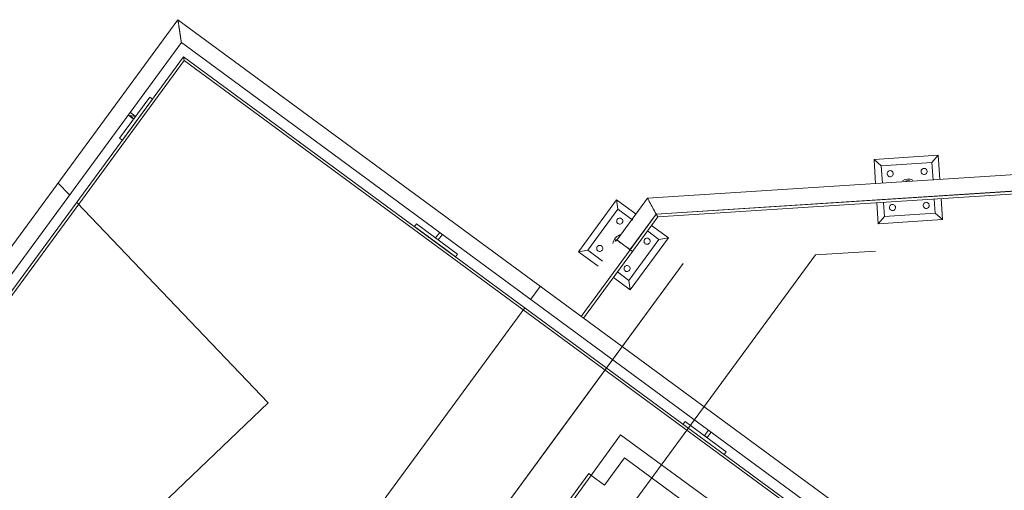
# Model space of a CAD drawing. Header units: metres. Extents: x 135583 to 135939, y 457896 to 458258.
# Tile 313 of 599: x 135781.84 to 135784.75, y 457946.35 to 457947.74. Entities that reach past the tile are written whole.
import ezdxf

# ---------------------------------------------------------------- set-up
doc = ezdxf.new("R2010")
doc.units = ezdxf.units.M
doc.linetypes.add('Hidden', pattern=[4, 2, -2])
doc.layers.add('NIEUWE INSTALLATIE', color=250, linetype='Continuous', lineweight=0)

msp = doc.modelspace()

# ---------------------------------------------------------------- linework, layer by layer
at = {"layer": 'NIEUWE INSTALLATIE'}
for p, q in [((135782.3085, 457947.7376), (135780.9595, 457945.9015)), ((135789.4634, 457942.481), (135782.3085, 457947.7376)), ((135780.9985, 457945.8729), (135782.3188, 457947.67)), ((135782.3188, 457947.67), (135789.4348, 457942.442)), ((135782.3252, 457947.628), (135781.0227, 457945.8551)), ((135781.0291, 457945.8503), (135782.3269, 457947.6169)), ((135789.417, 457942.4178), (135782.3252, 457947.628)), ((135782.3252, 457947.628), (135782.3269, 457947.6169)), ((135782.3269, 457947.6169), (135789.4123, 457942.4114)), ((135788.6453, 457947.5308), (135783.6951, 457947.211)), ((135782.2252, 457947.5088), (135782.1364, 457947.388)), ((135782.1364, 457947.388), (135782.2252, 457947.5088)), ((135782.1445, 457947.382), (135782.2333, 457947.5029)), ((135782.2333, 457947.5029), (135782.2252, 457947.5088)), ((135782.2252, 457947.5088), (135782.2333, 457947.5029)), ((135782.1779, 457947.4444), (135782.1613, 457947.4565)), ((135782.1673, 457947.4646), (135782.1838, 457947.4524)), ((135782.1838, 457947.4524), (135782.169, 457947.4551)), ((135782.169, 457947.4551), (135782.1779, 457947.4444)), ((135783.7207, 457947.1643), (135788.6709, 457947.484)), ((135788.6714, 457947.4832), (135783.7211, 457947.1635)), ((135783.7254, 457947.1557), (135788.6756, 457947.4755)), ((135782.1779, 457947.4444), (135782.1838, 457947.4524)), ((135782.1838, 457947.4524), (135782.1779, 457947.4444)), ((135782.1364, 457947.388), (135782.1445, 457947.382)), ((135782.1445, 457947.382), (135782.1364, 457947.388)), ((135784.3641, 457947.3253), (135784.5537, 457947.3375)), ((135784.3687, 457947.2537), (135784.3641, 457947.3253)), ((135784.3854, 457947.3066), (135784.3641, 457947.3253)), ((135784.5351, 457947.3163), (135784.3854, 457947.3066)), ((135784.5537, 457947.3375), (135784.5351, 457947.3163)), ((135784.5384, 457947.2647), (135784.5351, 457947.3163)), ((135784.5537, 457947.3375), (135784.5583, 457947.266)), ((135784.3854, 457947.3066), (135784.3887, 457947.255)), ((135783.4912, 457947.0531), (135783.6037, 457947.2063)), ((135783.6037, 457947.2063), (135783.6614, 457947.1638)), ((135783.6037, 457947.2063), (135783.6079, 457947.1783)), ((135783.6951, 457947.211), (135783.6045, 457947.0877)), ((135784.3764, 457947.1357), (135784.3724, 457947.1975)), ((135784.3923, 457947.1988), (135784.395, 457947.1569)), ((135784.5447, 457947.1666), (135784.542, 457947.2085)), ((135784.562, 457947.2098), (135784.566, 457947.1479)), ((135783.6079, 457947.1783), (135783.5191, 457947.0574)), ((135783.6515, 457947.1463), (135783.6079, 457947.1783)), ((135784.395, 457947.1569), (135784.5447, 457947.1666)), ((135784.566, 457947.1479), (135784.5447, 457947.1666)), ((135783.6434, 457947.0591), (135783.7207, 457947.1643)), ((135783.7211, 457947.1635), (135783.6441, 457947.0586)), ((135783.6506, 457947.0539), (135783.7254, 457947.1557)), ((135783.7254, 457947.1557), (135783.7211, 457947.1635)), ((135784.3764, 457947.1357), (135784.395, 457947.1569)), ((135784.566, 457947.1479), (135784.3764, 457947.1357)), ((135783.013, 457947.1352), (135783.007, 457947.1271)), ((135783.007, 457947.1271), (135783.013, 457947.1352)), ((135783.007, 457947.1271), (135783.0992, 457947.0594)), ((135783.1338, 457947.0464), (135783.013, 457947.1352)), ((135783.013, 457947.1352), (135783.1338, 457947.0464)), ((135783.0694, 457947.0938), (135783.0815, 457947.1103)), ((135783.7288, 457947.0895), (135783.695, 457947.1144)), ((135783.7068, 457947.1305), (135783.7568, 457947.0938)), ((135783.0774, 457947.0878), (135783.0694, 457947.0938)), ((135783.0896, 457947.1044), (135783.0774, 457947.0878)), ((135783.6045, 457947.0878), (135783.624, 457947.0735)), ((135783.64, 457946.9686), (135783.7288, 457947.0895)), ((135783.7568, 457947.0938), (135783.6443, 457946.9407)), ((135783.7568, 457947.0938), (135783.7288, 457947.0895)), ((135783.0992, 457947.0594), (135783.1279, 457947.0383)), ((135783.5191, 457947.0574), (135783.4912, 457947.0531)), ((135783.5491, 457947.0106), (135783.4912, 457947.0531)), ((135783.4994, 457946.8616), (135783.6441, 457947.0587)), ((135783.6506, 457947.0539), (135783.5058, 457946.8569)), ((135783.5191, 457947.0574), (135783.5627, 457947.0254)), ((135783.624, 457947.0735), (135783.629, 457947.0698)), ((135783.6434, 457947.0592), (135783.643, 457947.0594)), ((135783.6506, 457947.0539), (135783.6441, 457947.0587)), ((135783.6506, 457947.0539), (135783.6441, 457947.0586)), ((135783.1279, 457947.0383), (135783.1338, 457947.0464)), ((135783.1338, 457947.0464), (135783.1279, 457947.0383)), ((135783.6062, 457946.9935), (135783.64, 457946.9686)), ((135783.6443, 457946.9407), (135783.5943, 457946.9774)), ((135783.6443, 457946.9407), (135783.64, 457946.9686)), ((135783.8007, 457946.544), (135783.8067, 457946.5521)), ((135783.8067, 457946.5521), (135783.9275, 457946.4633)), ((135783.8631, 457946.5106), (135783.8752, 457946.5272)), ((135783.6158, 457946.5133), (135783.0882, 457945.7864)), ((135784.663, 457945.7462), (135783.6158, 457946.5133)), ((135783.8711, 457946.5047), (135783.8631, 457946.5106)), ((135783.8833, 457946.5213), (135783.8711, 457946.5047)), ((135783.9275, 457946.4633), (135783.9216, 457946.4552))]:
    msp.add_line(p, q, dxfattribs=at)
at = {"layer": 'NIEUWE INSTALLATIE', "linetype": 'Hidden'}
for p, q in [((135788.36, 457947.3128), (135784.1914, 457947.0435)), ((135788.36, 457947.3128), (135784.1914, 457947.0435)), ((135781.9877, 457947.2218), (135781.9554, 457947.2555)), ((135781.9877, 457947.2218), (135781.9554, 457947.2555)), ((135782.5746, 457946.6076), (135782.0098, 457947.1986)), ((135782.5746, 457946.6076), (135782.0098, 457947.1986)), ((135784.1914, 457947.0435), (135783.6489, 457946.3051)), ((135784.1914, 457947.0435), (135783.6489, 457946.3051)), ((135783.8006, 457947.0183), (135782.2442, 457944.8998)), ((135783.8006, 457947.0183), (135782.2442, 457944.8998)), ((135783.4071, 457946.4827), (135783.8006, 457947.0183)), ((135783.4071, 457946.4827), (135783.8006, 457947.0183)), ((135783.3785, 457946.9504), (135783.3511, 457946.9131)), ((135783.3785, 457946.9504), (135783.3511, 457946.9131)), ((135783.3326, 457946.8879), (135781.8525, 457944.8733)), ((135783.3326, 457946.8879), (135781.8525, 457944.8733)), ((135779.2223, 457943.4045), (135782.5746, 457946.6076)), ((135779.2223, 457943.4045), (135782.5746, 457946.6076)), ((135783.2295, 457946.2409), (135783.4071, 457946.4827)), ((135783.2295, 457946.2409), (135783.4071, 457946.4827)), ((135783.6275, 457946.4449), (135783.5683, 457946.3643)), ((135783.6275, 457946.4449), (135783.5683, 457946.3643)), ((135784.5946, 457945.7344), (135783.6275, 457946.4449)), ((135784.5946, 457945.7344), (135783.6275, 457946.4449)), ((135783.3439, 457946.1569), (135783.5216, 457946.3986)), ((135783.3439, 457946.1569), (135783.5216, 457946.3986)), ((135783.5216, 457946.3986), (135783.528, 457946.3939)), ((135783.5216, 457946.3986), (135783.528, 457946.3939)), ((135783.5683, 457946.3643), (135783.528, 457946.3939)), ((135783.5683, 457946.3643), (135783.528, 457946.3939))]:
    msp.add_line(p, q, dxfattribs=at)
at = {"layer": 'NIEUWE INSTALLATIE'}
for centre, major_axis, ratio, start_param, end_param in [((135784.4119, 457947.2833), (-0.00898, -0.00058), 1, 4.712389, 7.853982), ((135784.4119, 457947.2833), (-0.00898, -0.00058), 1, 1.570796, 4.712389), ((135784.5117, 457947.2897), (-0.00676, 0.00594), 1, 5.497787, 8.63938), ((135784.5117, 457947.2897), (-0.00861, -0.00263), 1, 1.338973, 4.480565), ((135784.465, 457947.2366), (-0.0305, 0.0061), 1, 4.45059, 5.497787), ((135784.465, 457947.2366), (-0.0108, 0.0238), 1, 5.658662, 6.182261), ((135784.5182, 457947.1899), (-0.00676, 0.00594), 1, 5.497787, 8.63938), ((135784.5182, 457947.1899), (-0.00058, 0.00898), 1, 3.141593, 6.283185), ((135784.4184, 457947.1835), (-0.00852, 0.0029), 1, 5.105088, 8.246681), ((135784.4184, 457947.1835), (-0.00898, -0.00058), 1, 1.570796, 4.712389), ((135783.6133, 457947.1434), (-0.0089, -0.00136), 1, 5.497787, 8.63938), ((135783.6133, 457947.1434), (-0.00352, -0.00828), 1, 1.338973, 4.480565), ((135783.624, 457947.0735), (-0.0311, -0.0005), 1, 4.89841, 6.157115), ((135783.624, 457947.0735), (-0.0252, 0.007), 1, 5.920462, 6.182261), ((135783.624, 457947.0734), (-0.0195, 0.0143), 0.000001, 4.977238, 6.59523), ((135783.624, 457947.0734), (-0.0195, 0.0143), 0.000001, 5.239364, 6.900534), ((135783.624, 457947.0735), (-0.0233, -0.0065), 1, 5.153764, 5.378163), ((135783.6939, 457947.0841), (-0.0089, -0.00136), 1, 5.497787, 8.63938), ((135783.6939, 457947.0841), (-0.00725, 0.00533), 1, 3.141593, 6.283185), ((135783.5541, 457947.0628), (-0.00533, -0.00725), 1, 4.712389, 7.853982), ((135783.5541, 457947.0628), (-0.00533, -0.00725), 1, 1.570796, 4.712389), ((135783.624, 457947.0734), (-0.0195, 0.0143), 0.000001, 3.926991, 4.965651), ((135783.624, 457947.0735), (0.0195, -0.0143), 0.000001, 4.977238, 5.450591), ((135783.624, 457947.0735), (0.0195, -0.0143), 0.000001, 5.239364, 7.0766), ((135783.624, 457947.0735), (0.009, -0.0224), 1, 0.553574, 0.777974), ((135783.6347, 457947.0036), (-0.0077, -0.00466), 1, 5.105088, 8.246681), ((135783.6347, 457947.0036), (-0.00533, -0.00725), 1, 1.570796, 4.712389)]:
    msp.add_ellipse(centre, major_axis=major_axis, ratio=ratio, start_param=start_param, end_param=end_param, dxfattribs=at)
for points, knots in [([(135782.3085, 457947.7376), (135782.3085, 457947.7376), (135782.3086, 457947.737), (135782.3089, 457947.7351), (135782.3092, 457947.7331), (135782.3095, 457947.7311), (135782.3098, 457947.7292), (135782.3101, 457947.7272), (135782.3105, 457947.7244), (135782.311, 457947.7213), (135782.3114, 457947.7188), (135782.3117, 457947.7167), (135782.312, 457947.7147), (135782.3123, 457947.7125), (135782.3126, 457947.7104), (135782.313, 457947.7082), (135782.3133, 457947.706), (135782.3136, 457947.7038), (135782.314, 457947.7016), (135782.3143, 457947.6994), (135782.3147, 457947.6972), (135782.315, 457947.6951), (135782.3153, 457947.6929), (135782.3156, 457947.6909), (135782.3159, 457947.6889), (135782.3162, 457947.6869), (135782.3165, 457947.685), (135782.3169, 457947.6826), (135782.3172, 457947.6804), (135782.3175, 457947.6784), (135782.3178, 457947.6765), (135782.3181, 457947.6745), (135782.3184, 457947.6725), (135782.3187, 457947.6706), (135782.3188, 457947.67), (135782.3188, 457947.67)], [0, 0, 0, 0, 0.083333, 0.125, 0.166667, 0.208333, 0.229167, 0.25, 0.291667, 0.333333, 0.354167, 0.375, 0.395833, 0.416667, 0.4375, 0.458333, 0.479167, 0.5, 0.520833, 0.541667, 0.5625, 0.583333, 0.604167, 0.625, 0.645833, 0.666667, 0.6875, 0.708333, 0.75, 0.770833, 0.791667, 0.833333, 0.875, 0.916667, 1, 1, 1, 1]), ([(135783.7207, 457947.1643), (135783.7207, 457947.1643), (135783.7204, 457947.1648), (135783.7191, 457947.1672), (135783.7174, 457947.1703), (135783.7157, 457947.1734), (135783.7143, 457947.1759), (135783.7128, 457947.1787), (135783.7112, 457947.1816), (135783.7096, 457947.1846), (135783.7079, 457947.1877), (135783.7062, 457947.1907), (135783.7046, 457947.1937), (135783.703, 457947.1966), (135783.7015, 457947.1994), (135783.7001, 457947.2019), (135783.6984, 457947.205), (135783.6967, 457947.2081), (135783.6954, 457947.2105), (135783.6951, 457947.211), (135783.6951, 457947.211)], [0, 0, 0, 0, 0.083333, 0.166667, 0.25, 0.291667, 0.333333, 0.375, 0.416667, 0.458333, 0.5, 0.541667, 0.583333, 0.625, 0.666667, 0.708333, 0.75, 0.833333, 0.916667, 1, 1, 1, 1])]:
    msp.add_open_spline(points, degree=3, knots=knots, dxfattribs=at)
for points in [[(135783.6045, 457947.0878), (135783.6037, 457947.0867), (135783.603, 457947.0855), (135783.6024, 457947.0843)], [(135783.6408, 457947.0561), (135783.6417, 457947.057), (135783.6426, 457947.0581), (135783.6434, 457947.0592)]]:
    msp.add_open_spline(points, degree=3, dxfattribs=at)

doc.saveas('drawing.dxf')
